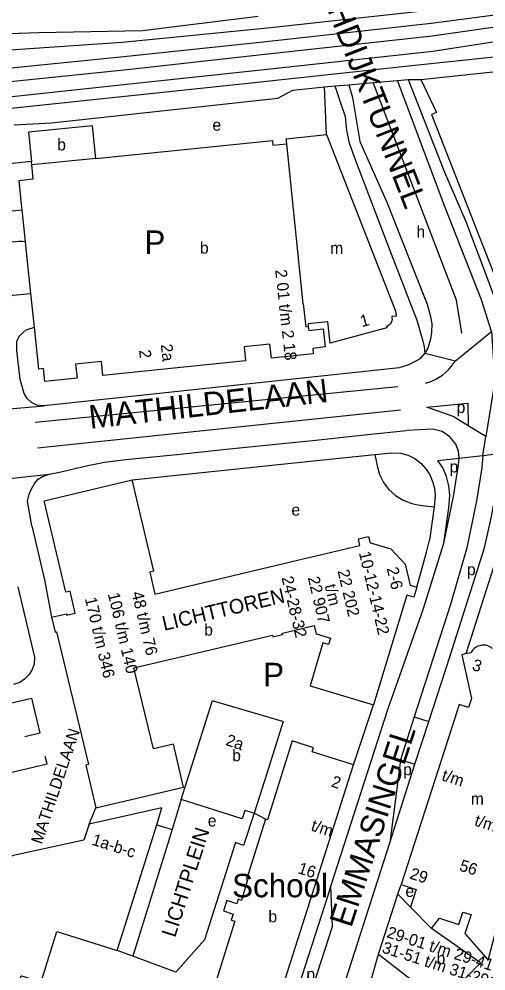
# Model space of a CAD drawing. Extents: x 160673 to 161924, y 382258 to 384145.
# Drawn here: x 160999.1 to 161158.4, y 383378.5 to 383703.4 of the extents above; entities that cross this region are included whole.
import ezdxf

# ---------------------------------------------------------------- set-up
doc = ezdxf.new("R2010")
doc.units = 0
for name, color, linetype in [('BLT_Basislijn', 7, 'Continuous'), ('BLT_Bebouwing', 7, 'Continuous'), ('BLT_Bebouwing_beschrifting', 7, 'Continuous'), ('BLT_Centroide', 7, 'Continuous'), ('BLT_Huisnummer', 7, 'Continuous'), ('BLT_Huisnummer_reeks', 7, 'Continuous'), ('BLT_Onderverdeling_panden', 7, 'Continuous'), ('BLT_Spoorlijn', 7, 'Continuous'), ('BLT_Straatnaam', 7, 'Continuous'), ('BLT_Straatnaam_hoofdweg', 7, 'Continuous'), ('BLT_Straatnaam_verkleind', 7, 'Continuous'), ('BLT_Tekst_parkeren', 7, 'Continuous'), ('BLT_Vlakafsluiter', 7, 'Continuous')]:
    doc.layers.add(name, color=color, linetype=linetype)

msp = doc.modelspace()

# ---------------------------------------------------------------- linework, layer by layer
at = {"layer": 'BLT_Basislijn'}
for p, q in [((161103.37, 383680.29), (161106.85, 383680.6)), ((161106.85, 383680.6), (161111.64, 383681.01)), ((161111.64, 383681.01), (161119.9, 383681.73)), ((161119.9, 383681.73), (161128.22, 383682.46)), ((161128.22, 383682.46), (161131.88, 383682.77)), ((161131.88, 383682.77), (161136.18, 383682.83)), ((161131.88, 383682.77), (161144.26, 383651.13)), ((161128.33, 383577.9), (161004.59, 383565.68)), ((161129.21, 383569.91), (161005.46, 383556.95)), ((161157.39, 383554.48), (161158.39, 383560.94)), ((161088.69, 383551.51), (161120.49, 383554.78)), ((161141.99, 383552.68), (161149.27, 383553.53)), ((161037.7, 383546.15), (161088.69, 383551.51)), ((161140.72, 383536.92), (161139.18, 383525.49)), ((161144.09, 383524.5), (161145.7, 383536.52)), ((161003.51, 383530.43), (161007.85, 383512.04)), ((161137.16, 383502.18), (161144.09, 383524.5)), ((161138.1, 383521.48), (161139.18, 383525.49)), ((161134.86, 383509.49), (161138.1, 383521.48)), ((161007.85, 383512.04), (161010.2, 383499.21)), ((161113.25, 383448.8), (161120.1, 383469.38)), ((161133.93, 383465.22), (161129.25, 383450.59)), ((161133.94, 383465.24), (161138.89, 383463.65)), ((161134.2, 383449.05), (161138.89, 383463.65)), ((161129.25, 383450.59), (161134.2, 383449.05)), ((161125.59, 383422.21), (161134.2, 383449.05)), ((161054.4, 383436.99), (161051.34, 383426.72)), ((161051.34, 383426.72), (161037.89, 383383.53)), ((161046.07, 383428.39), (161051.34, 383426.72)), ((161128.32, 383404.71), (161129.46, 383407.97)), ((161037.89, 383383.53), (161032.55, 383385.51)), ((161118.86, 383374.25), (161121.74, 383384.25))]:
    msp.add_line(p, q, dxfattribs=at)
for points in [[(160954.18, 383697.13), (161005.83, 383698.79), (161041.27, 383699.58), (161080.72, 383704.46)], [(160997.5, 383667.29), (161010.21, 383668), (161087.45, 383676.39), (161092.55, 383679.11), (161103.37, 383680.29)], [(161104.02, 383664.05), (161103.37, 383680.29)], [(161106.85, 383680.6), (161108.81, 383674.87), (161110.4, 383670.11), (161110.79, 383665.35), (161111.79, 383661.18), (161113.57, 383656.02), (161126.12, 383623.32), (161134.85, 383600.69), (161136.78, 383593.92), (161137.38, 383591.54), (161137.57, 383589.32)], [(161111.64, 383681.01), (161112.91, 383676.6), (161115.42, 383661.62), (161124.62, 383640.94), (161137.04, 383609.47), (161138.32, 383606.08), (161139.49, 383601.86), (161139.94, 383599.35), (161139.83, 383596.43)], [(161150.21, 383596.19), (161148.32, 383607.42), (161119.9, 383681.73)], [(161160.33, 383596.78), (161156.92, 383607.55), (161144.45, 383639.15), (161128.22, 383682.46)], [(161003.32, 383654.81), (160995.71, 383654.03), (160994.81, 383662.76), (160981.68, 383661.77)], [(161144.26, 383651.13), (161151.56, 383634.36), (161158.09, 383617.19), (161160.97, 383609.17)], [(160983.54, 383636.96), (160984.11, 383636.75), (161000.18, 383638.35)], [(161001.33, 383627.34), (161000.12, 383627.45), (160998.98, 383627.48), (160997.85, 383627.43), (160996.72, 383627.29), (160995.61, 383627.08), (160994.51, 383626.79), (160993.44, 383626.42), (160992.39, 383625.98), (160991.38, 383625.46), (160990.41, 383624.88), (160989.48, 383624.23), (160988.6, 383623.51), (160987.77, 383622.73), (160987, 383621.9), (160986.29, 383621.02), (160985.64, 383620.08), (160985.06, 383619.11), (160984.56, 383618.09), (160984.23, 383617.3)], [(160992.02, 383592.01), (160991.02, 383600.36), (160991.4, 383604.9), (160993.46, 383607.52), (160997.02, 383609.12), (161003.14, 383609.75)], [(161007.68, 383571.44), (161005.15, 383571.64), (161003.33, 383572.56), (161001.86, 383573.86), (161000.88, 383575.55), (160999.48, 383580.36), (160998.3, 383590.33), (160998.41, 383593.33), (160999.16, 383595.21), (161001.55, 383597.34), (161004.34, 383598.2)], [(161139.83, 383596.43), (161139.45, 383594.17), (161138.6, 383591.09), (161137.57, 383589.32)], [(161160.33, 383596.78), (161161.4, 383579.92), (161158.39, 383560.94)], [(161137.57, 383589.32), (161135.98, 383587.53), (161135.69, 383587.34), (161134.24, 383586.53)], [(161134.24, 383586.53), (161131.74, 383585.24), (161128.77, 383584.35), (161007.68, 383571.44)], [(161137.81, 383579.11), (161139.62, 383579.71), (161141.34, 383580.54), (161143.59, 383581.82), (161145.51, 383583.56), (161146.69, 383584.95), (161147.98, 383586.73)], [(161138.2, 383570.91), (161152.25, 383572.31), (161152.36, 383564.58)], [(161152.36, 383564.58), (161147.23, 383567.8), (161138.2, 383570.91)], [(161149.27, 383553.53), (161149.06, 383555.88), (161148.18, 383558.33), (161146.12, 383560.84), (161143.43, 383562.64), (161140.27, 383563.39), (161131.25, 383562.97)], [(161009.39, 383548.02), (161012.92, 383548.72), (161022.6, 383551.02), (161025.4, 383551.54), (161028.23, 383552.16), (161035.58, 383553.06), (161054.06, 383554.92), (161069.76, 383556.6), (161084.41, 383558.06), (161100.42, 383559.67), (161117.96, 383561.59), (161131.25, 383562.97)], [(161120.49, 383554.78), (161126.14, 383555.36), (161129.37, 383555.27), (161132.13, 383554.39), (161134.2, 383553.36), (161136.27, 383551.69), (161137.85, 383549.87), (161139.28, 383547.8), (161140.21, 383545.62), (161140.82, 383543.26), (161141.04, 383540.83), (161140.72, 383536.92)], [(161120.49, 383554.78), (161120.94, 383552.66), (161121.32, 383550.89), (161122.14, 383547.96), (161123.46, 383545.21), (161125.33, 383542.8), (161127.57, 383540.74), (161130.19, 383539.19), (161133.11, 383538.11), (161135.23, 383537.62), (161137.53, 383537.29), (161140.72, 383536.92)], [(161157.39, 383554.48), (161157.01, 383550.27), (161155.16, 383539.01), (161151.94, 383522.92), (161146.27, 383503.57), (161133.93, 383465.22)], [(161138.89, 383463.65), (161146.04, 383485.72), (161157.87, 383522.94), (161160.17, 383533.09), (161162.21, 383543.99), (161163.67, 383554.49)], [(161144.09, 383524.5), (161147.29, 383540.44), (161149.07, 383551.28), (161149.27, 383553.53)], [(161157.39, 383554.48), (161161.66, 383554.98), (161163.67, 383554.49)], [(161145.7, 383536.52), (161146.06, 383540.85), (161145.76, 383544.12), (161144.95, 383547.25), (161143.68, 383550.22), (161141.99, 383552.68)], [(161003.51, 383530.43), (161002.03, 383538.9), (161002.19, 383539.74), (161002.57, 383541.27), (161003.41, 383543.11), (161004.33, 383544.88), (161005.63, 383546.33), (161007.09, 383547.25), (161009.39, 383548.02)], [(161163.18, 383523.33), (161162.7, 383521.62), (161151.6, 383486.7)], [(160998.69, 383509.61), (161004.4, 383485.63), (161004.22, 383483.23), (161003.45, 383481.12), (161002.5, 383479.62), (161000.98, 383478.05), (160999.34, 383476.99), (160997.24, 383476.21)], [(161105.53, 383407.41), (161125.01, 383468.09), (161137.16, 383502.18)], [(160987.28, 383467.84), (161003.34, 383471.64), (161006.19, 383459.6), (161001.03, 383458.38)], [(160961.07, 383437.91), (161008.66, 383449.18), (161008.06, 383451.73)], [(161129.25, 383450.59), (161129.21, 383450.48), (161125.59, 383422.21)], [(161079.37, 383432.31), (161075.64, 383421.3), (161072.99, 383422.33), (161062.38, 383389.05), (161052.58, 383378.02), (161037.89, 383383.53)], [(161151.06, 383240.13), (161123.05, 383261.29), (161112.51, 383269.69), (161106.93, 383277.35), (161102.07, 383284.97), (161099.24, 383290.91), (161096.4, 383299.86), (161095.76, 383303.36), (161094.72, 383311.45), (161094.7, 383319.2), (161095.15, 383324.24), (161096.06, 383329.18), (161097.56, 383334.74), (161125.59, 383422.21)], [(161090.17, 383359.51), (161104.65, 383404.68), (161105.53, 383407.41)], [(161094.6, 383358.1), (161106.11, 383393.63), (161105.53, 383407.41)]]:
    msp.add_lwpolyline(points, dxfattribs=at)
at = {"layer": 'BLT_Bebouwing'}
for p, q in [((161003.44, 383653.61), (161003.32, 383654.81)), ((161001.33, 383627.34), (161000.18, 383638.35)), ((161001.33, 383627.32), (161001.33, 383627.34)), ((161003.14, 383609.75), (161001.33, 383627.32)), ((161004.34, 383598.2), (161003.14, 383609.75)), ((161114.88, 383526.02), (161118.32, 383526.84)), ((161115.42, 383523.74), (161114.88, 383526.02)), ((161134.86, 383509.49), (161133.84, 383506.07)), ((161089.02, 383493.8), (161099.77, 383496.37)), ((161099.77, 383496.37), (161100.44, 383493.55)), ((161085.58, 383493.11), (161085.72, 383492.52)), ((161085.72, 383492.52), (161089.01, 383493.3)), ((161089.01, 383493.3), (161089.02, 383493.8)), ((161151.6, 383486.7), (161150.22, 383486.42)), ((161153.28, 383487.04), (161151.6, 383486.7)), ((161085.24, 383361.16), (161113.25, 383448.8)), ((161032.55, 383385.51), (161046.07, 383428.39)), ((161121.74, 383384.25), (161128.32, 383404.71)), ((161128.32, 383404.71), (161132.64, 383400.25))]:
    msp.add_line(p, q, dxfattribs=at)
for points in [[(161136.18, 383682.83), (161186.45, 383688.2)], [(161136.18, 383682.83), (161141.5, 383671.49), (161139.81, 383670.82), (161172.83, 383586.55)], [(161025.3, 383655.85), (161024.18, 383666.99), (161002.29, 383664.81), (161003.32, 383654.81)], [(161090.46, 383660.84), (161090.28, 383662.53), (161104.02, 383664.04)], [(161104.02, 383664.04), (161127.47, 383604.04), (161127.7, 383603.07), (161127.73, 383601.96), (161126.25, 383601.92), (161126.35, 383601.41), (161126.36, 383600.93), (161126.28, 383600.44), (161126.04, 383599.82), (161125.75, 383599.37), (161125.29, 383598.89), (161124.8, 383598.58), (161124.45, 383598.44), (161124.61, 383598.05), (161105.21, 383592.83)], [(161025.3, 383655.85), (161085.53, 383662.01), (161085.69, 383660.33), (161090.46, 383660.84)], [(160999.15, 383648.35), (161000, 383648.44), (161003.93, 383648.84), (161003.44, 383653.61)], [(161000.18, 383638.35), (161000, 383640.15), (160999.15, 383648.35)], [(161105.21, 383592.83), (161104.47, 383600.08), (161097.71, 383599.34), (161097.8, 383598.45)], [(161103.57, 383591.5), (161099.37, 383590.99), (161099.47, 383589.19), (161085.26, 383587.72), (161084.73, 383592.49), (161075.89, 383591.57), (161076.4, 383586.8), (161027.74, 383581.8), (161027.23, 383586.54), (161018.41, 383585.64), (161018.91, 383580.89), (161007.86, 383579.72), (161007.41, 383584.1), (161005.82, 383583.93), (161004.34, 383598.2)], [(161097.8, 383598.45), (161097.94, 383597.13), (161102.91, 383597.63)], [(161102.91, 383597.63), (161103.57, 383591.5)], [(161010.2, 383499.21), (161015.25, 383500.39), (161015.35, 383499.96), (161018.31, 383500.67), (161016.53, 383508.16), (161015.09, 383507.81), (161007.67, 383539), (161037.7, 383546.15)], [(161039.87, 383537.03), (161037.7, 383546.15)], [(161045.13, 383514.96), (161039.87, 383537.03)], [(161118.32, 383526.84), (161118.86, 383524.59), (161119, 383524.62), (161125.94, 383522.58), (161130.84, 383517.37), (161132.51, 383510.19)], [(161096.05, 383519.15), (161115.42, 383523.74)], [(161045.13, 383514.96), (161043.69, 383514.62), (161045.46, 383507.15), (161096.05, 383519.15)], [(161132.51, 383510.19), (161134.86, 383509.49)], [(161133.84, 383506.07), (161131.45, 383506.8), (161120.1, 383469.38)], [(161010.2, 383499.21), (161011.42, 383494.18), (161011.86, 383494.29), (161022.82, 383448.91)], [(161038.22, 383481.98), (161085.58, 383493.11)], [(161100.44, 383493.55), (161105.4, 383492.09), (161104.7, 383489.89), (161102.81, 383490.45), (161098.45, 383475.85), (161120.1, 383469.38)], [(161155.31, 383489.17), (161154.8, 383488.88), (161154.35, 383488.52), (161153.94, 383488.11), (161153.59, 383487.64), (161153.32, 383487.12), (161153.28, 383487.04)], [(161158.36, 383489.64), (161157.68, 383489.68), (161157, 383489.64), (161156.33, 383489.52), (161155.67, 383489.32), (161155.31, 383489.17)], [(161160.49, 383488.53), (161160.17, 383488.87), (161159.78, 383489.17), (161159.34, 383489.4), (161158.88, 383489.56), (161158.39, 383489.64), (161158.36, 383489.64)], [(161150.22, 383486.42), (161153.44, 383471.5), (161152.9, 383469.79)], [(161045.04, 383454.27), (161038.22, 383481.98)], [(161151.23, 383391.32), (161159.2, 383382.13), (161178.13, 383454.27), (161173.96, 383458.53), (161171.88, 383459.19), (161175.91, 383471.49), (161177.04, 383475.47), (161175.41, 383478.22), (161173.73, 383479.16), (161172.16, 383479.86)], [(161054.39, 383436.99), (161065.07, 383470.81), (161065.36, 383470.72), (161088.97, 383463.76), (161089.27, 383463.67), (161083.77, 383446.28), (161079.37, 383432.31)], [(161149.24, 383469.43), (161147.75, 383464.8), (161129.46, 383407.97)], [(161152.9, 383469.79), (161152.44, 383468.36), (161149.24, 383469.43)], [(161025.36, 383434.14), (161055.26, 383441.25), (161051.78, 383455.85), (161045.04, 383454.27)], [(161113.25, 383448.8), (161099.14, 383453.3), (161099.59, 383454.68), (161092.3, 383457.01), (161083.9, 383430.06), (161083.22, 383430.26)], [(161022.82, 383448.91), (161021.89, 383448.71), (161025.36, 383434.14)], [(161079.37, 383432.31), (161076.16, 383433.25), (161075.26, 383430.4), (161054.39, 383436.99)], [(161046.07, 383428.39), (161047.88, 383434.15), (161022.99, 383428.61)], [(161083.22, 383430.26), (161076.66, 383409.75), (161077.01, 383409.64), (161075.02, 383402.54), (161073.9, 383402.95), (161073.41, 383401.37)], [(161022.99, 383428.61), (161021.27, 383423.17), (160996.63, 383417.81), (160995.07, 383412.86)], [(161129.46, 383407.97), (161134.61, 383406.28), (161132.64, 383400.25)], [(161073.41, 383401.37), (161069.95, 383402.48), (161068.83, 383398.97), (161072.16, 383397.91), (161071.49, 383395.82), (161072.75, 383395.42), (161066.31, 383375.08), (161065.13, 383375.44), (161064.65, 383373.91), (161061.33, 383374.97), (161060.22, 383371.49), (161063.49, 383370.42), (161062.88, 383368.53)], [(161139.8, 383393.01), (161142.56, 383396.48), (161149.18, 383394.38), (161150.52, 383398.57), (161153.32, 383397.79), (161151.23, 383391.32)], [(160956.88, 383386.6), (160998.82, 383373.47), (160999.85, 383376.81), (161000, 383376.76), (161006.6, 383374.71), (161011.97, 383391.9), (161032.55, 383385.51)], [(161121.74, 383384.25), (161135, 383373.95), (161142.42, 383366.81), (161156.5, 383381.2), (161139.8, 383393.01)]]:
    msp.add_lwpolyline(points, dxfattribs=at)
at = {"layer": 'BLT_Onderverdeling_panden'}
for p, q in [((161096.1, 383606.26), (161090.46, 383660.84)), ((161025.3, 383655.85), (161003.44, 383653.61)), ((161132.64, 383400.25), (161139.8, 383393.01))]:
    msp.add_line(p, q, dxfattribs=at)
msp.add_lwpolyline([(161096.1, 383606.26), (161096.92, 383598.37), (161097.8, 383598.45)], dxfattribs=at)
at = {"layer": 'BLT_Spoorlijn'}
for points in [[(161173.49, 383712.07), (161170.71, 383711.45), (161140.01, 383706.48), (161083.88, 383700.28), (161034.33, 383695.48), (160992.74, 383692.56), (160956.62, 383691.24)], [(160957.39, 383684.76), (160992.98, 383686.48), (161034.86, 383690.67), (161083.43, 383695.8), (161139.72, 383702.01), (161171.88, 383706.21), (161175.06, 383706.95)], [(161176.28, 383702.97), (161172.71, 383702.2), (161140.05, 383697.57), (161082.94, 383691.29), (161035.99, 383686.07), (160993.93, 383681.76), (160957.76, 383679.51)], [(160958.31, 383674.84), (160993.55, 383676.62), (161035.91, 383681.22), (161082.7, 383686.23), (161140.28, 383692.48), (161174.01, 383697.7), (161177.65, 383698.49)], [(160787.69, 383685.98), (160798.55, 383683.51), (160830.88, 383677.77), (160863.18, 383673.34), (160888.88, 383671.04), (160918.45, 383669.84), (160955.11, 383670.29), (160991.96, 383672.56), (161075.17, 383681.29), (161131.02, 383687.39), (161179.48, 383692.52)]]:
    msp.add_lwpolyline(points, dxfattribs=at)
at = {"layer": 'BLT_Vlakafsluiter'}
for p, q in [((161147.98, 383586.73), (161160.33, 383596.78)), ((161137.57, 383589.32), (161147.98, 383586.73)), ((160983.88, 383569.35), (161007.68, 383571.44)), ((161158.39, 383560.94), (161152.36, 383564.58)), ((161149.27, 383553.53), (161157.39, 383554.48)), ((160983.41, 383545.31), (161009.39, 383548.02)), ((161022.99, 383428.61), (161025.36, 383434.14)), ((161083.22, 383430.26), (161079.37, 383432.31))]:
    msp.add_line(p, q, dxfattribs=at)

# ---------------------------------------------------------------- texts
at = {"layer": 'BLT_Bebouwing_beschrifting'}
msp.add_text('School', height=8, dxfattribs=at).set_placement((161071.81, 383403.63))
at = {"layer": 'BLT_Centroide'}
for s, p in [('e', (161065.1, 383665.31)), ('b', (161012.12, 383658.58)), ('h', (161134.7, 383628.85)), ('b', (161060.83, 383623.34)), ('m', (161105.27, 383623.28)), ('p', (161148.41, 383568.97)), ('p', (161145.99, 383548.65)), ('e', (161092.05, 383533.9)), ('p', (161151.93, 383513.54)), ('b', (161062.28, 383492.98)), ('b', (161071.83, 383450.08)), ('p', (161130.17, 383445.28)), ('m', (161153.25, 383435.3)), ('e', (161063.51, 383427.79)), ('e', (161130.93, 383403.75)), ('b', (161084.19, 383395.08)), ('b', (161141.57, 383380.78)), ('p', (161097.15, 383375.42))]:
    msp.add_text(s, height=4, dxfattribs=at).set_placement(p)
at = {"layer": 'BLT_Huisnummer'}
for s, rotation, p in [('1', 15.261, (161116.09, 383598.24)), ('2a', 341.5636, (161069.34, 383455.65))]:
    msp.add_text(s, height=4, rotation=rotation, dxfattribs=at).set_placement(p)
at = {"layer": 'BLT_Huisnummer_reeks'}
for s, rotation, p in [('2 01 t/m 2 18', 276.3402, (161086.47, 383617.74)), ('2a', 276.1411, (161047.46, 383592.32)), ('2', 276.1411, (161040.05, 383590.37)), ('10-12-14-22', 283.242, (161115.04, 383521.23)), ('22 202', 283.242, (161107.75, 383515.04)), ('2-6', 283.242, (161124.51, 383515.9)), ('24-28-32', 283.242, (161088.65, 383512.75)), ('22 907', 283.242, (161097.61, 383512.7)), ('48 t/m 76', 283.242, (161037.51, 383507.57)), ('t/m', 283.242, (161103.36, 383510.05)), ('170 t/m 346', 283.242, (161021.54, 383505.62)), ('106 t/m 140', 283.242, (161029.39, 383507.17)), ('3', 342.2864, (161153.41, 383481.32)), ('t/m', 342.2864, (161143.07, 383443.63)), ('2', 342.2864, (161105.33, 383441.49)), ('t/m', 342.2864, (161098.45, 383426.49)), ('t/m', 342.2864, (161154.21, 383428.19)), ('1a-b-c', 342.3916, (161023.67, 383421.62)), ('16', 342.2864, (161093.97, 383411.9)), ('29', 342.2864, (161132.14, 383410.08)), ('56', 342.2864, (161149.06, 383412.82)), ('29-01 t/m 29-41', 342.1554, (161124.28, 383390.03)), ('31-51 t/m 31-291', 342.1554, (161122.68, 383384.83))]:
    msp.add_text(s, height=4, rotation=rotation, dxfattribs=at).set_placement(p)
at = {"layer": 'BLT_Straatnaam'}
for s, rotation, p in [('LICHTTOREN', 13.3312, (161048.59, 383494.55)), ('LICHTPLEIN', 72.1928, (161052.35, 383389.66))]:
    msp.add_text(s, height=5, rotation=rotation, dxfattribs=at).set_placement(p)
at = {"layer": 'BLT_Straatnaam_hoofdweg'}
for s, height, rotation, p in [('BOSCHDIJKTUNNEL', 7.9999, 291.2945, (161093.19, 383735.01)), ('MATHILDELAAN', 7.9999, 6.4521, (161023.38, 383563.54)), ('EMMASINGEL', 8, 71.9511, (161112.45, 383392.96))]:
    msp.add_text(s, height=height, rotation=rotation, dxfattribs=at).set_placement(p)
at = {"layer": 'BLT_Straatnaam_verkleind'}
msp.add_text('MATHILDELAAN', height=4, rotation=71.4168, dxfattribs=at).set_placement((161006.87, 383421.52))
at = {"layer": 'BLT_Tekst_parkeren'}
for p in [(161041.88, 383623.26), (161082.4, 383475.67)]:
    msp.add_text('P', height=8, dxfattribs=at).set_placement(p)

doc.saveas('drawing.dxf')
